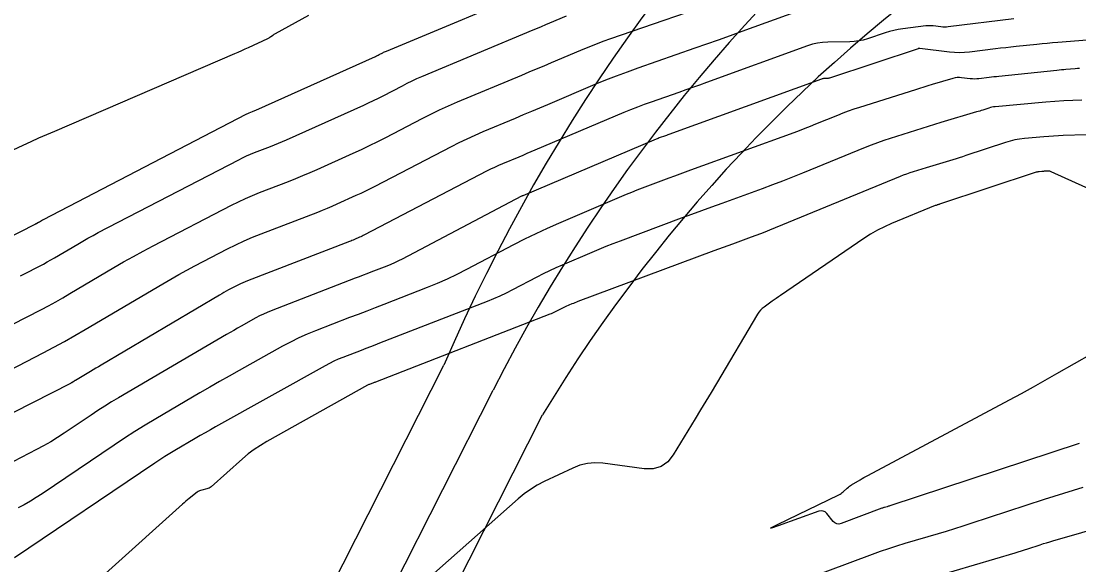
# Model space of a CAD drawing. Extents: x 658976 to 668726, y 639543 to 647196.
# Drawn here: x 662295 to 662390.8, y 642099.7 to 642148.9 of the extents above; entities that cross this region are included whole.
import ezdxf

# ---------------------------------------------------------------- set-up
doc = ezdxf.new("R2010")
doc.units = 0
for name, color, linetype in [('Ex_Major Contours', 7, 'Continuous'), ('Ex_Minor Contours', 7, 'Continuous'), ('R_Water', 7, 'Continuous')]:
    doc.layers.add(name, color=color, linetype=linetype)

msp = doc.modelspace()

# ---------------------------------------------------------------- linework, layer by layer
at = {"layer": 'Ex_Major Contours'}
for points in [[(662291.218, 642135.838), (662295.218, 642137.697), (662295.927, 642138.023), (662296.639, 642138.345), (662297.352, 642138.662), (662298.069, 642138.973), (662314.375, 642145.995), (662314.689, 642146.132), (662315.002, 642146.271), (662315.314, 642146.412), (662315.624, 642146.555), (662317.362, 642147.366), (662317.423, 642147.397), (662317.482, 642147.43), (662317.54, 642147.465), (662317.597, 642147.504), (662317.819, 642147.663), (662317.875, 642147.701), (662317.932, 642147.739), (662317.99, 642147.774), (662318.05, 642147.808), (662321.085, 642149.468)], [(662384.904, 642149.142), (662378.979, 642148.415), (662378.809, 642148.399), (662378.64, 642148.394), (662378.47, 642148.399), (662378.3, 642148.415), (662377.622, 642148.497), (662377.453, 642148.513), (662377.283, 642148.518), (662377.114, 642148.512), (662376.944, 642148.495), (662374.852, 642148.226), (662374.45, 642148.164), (662374.051, 642148.083), (662373.657, 642147.983), (662373.267, 642147.864), (662371.676, 642147.336), (662371.279, 642147.22), (662370.876, 642147.136), (662370.469, 642147.084), (662370.056, 642147.062), (662368.064, 642147.035), (662367.597, 642147.009), (662367.137, 642146.945), (662366.684, 642146.842), (662366.238, 642146.7), (662357.078, 642143.367), (662356.454, 642143.141), (662355.829, 642142.917), (662355.204, 642142.696), (662354.578, 642142.476), (662352.071, 642141.603), (662351.447, 642141.38), (662350.826, 642141.146), (662350.209, 642140.902), (662349.596, 642140.649), (662341.54, 642137.235), (662341.174, 642137.08), (662340.808, 642136.925), (662340.442, 642136.771), (662340.076, 642136.618), (662338.609, 642136.004), (662338.245, 642135.846), (662337.883, 642135.682), (662337.526, 642135.509), (662337.171, 642135.329), (662326.114, 642129.567), (662326.003, 642129.51), (662325.891, 642129.455), (662325.779, 642129.401), (662325.665, 642129.349), (662325.21, 642129.145), (662325.096, 642129.094), (662324.981, 642129.046), (662324.866, 642128.998), (662324.75, 642128.953), (662315.531, 642125.408), (662315.309, 642125.319), (662315.09, 642125.224), (662314.874, 642125.123), (662314.66, 642125.016), (662313.812, 642124.575), (662313.601, 642124.464), (662313.391, 642124.349), (662313.183, 642124.232), (662312.977, 642124.111), (662302.274, 642117.767), (662302.033, 642117.624), (662301.792, 642117.482), (662301.55, 642117.339), (662301.308, 642117.197), (662299.933, 642116.39), (662299.895, 642116.368), (662299.858, 642116.345), (662299.821, 642116.321), (662299.784, 642116.296), (662299.638, 642116.198), (662299.601, 642116.174), (662299.564, 642116.151), (662299.525, 642116.129), (662299.486, 642116.108), (662292.588, 642112.586)], [(662401.12, 642129.474), (662388.295, 642135.289), (662388.228, 642135.315), (662388.16, 642135.332), (662388.09, 642135.342), (662388.019, 642135.343), (662387.715, 642135.331), (662387.651, 642135.328), (662387.586, 642135.324), (662387.522, 642135.32), (662387.458, 642135.315), (662387.2, 642135.292), (662387.136, 642135.284), (662387.073, 642135.273), (662387.011, 642135.258), (662386.949, 642135.24), (662378.17, 642132.335), (662378.151, 642132.329), (662378.132, 642132.323), (662378.113, 642132.317), (662378.094, 642132.311), (662378.017, 642132.288), (662377.998, 642132.283), (662377.979, 642132.277), (662377.96, 642132.271), (662377.941, 642132.265), (662377.866, 642132.241), (662377.847, 642132.235), (662377.828, 642132.228), (662377.809, 642132.222), (662377.791, 642132.214), (662373.848, 642130.595), (662373.194, 642130.306), (662372.557, 642129.984), (662371.939, 642129.629), (662371.338, 642129.241), (662363.776, 642124.069), (662363.59, 642123.941), (662363.406, 642123.813), (662363.222, 642123.684), (662363.039, 642123.553), (662362.307, 642123.03), (662362.133, 642122.891), (662361.976, 642122.737), (662361.835, 642122.567), (662361.712, 642122.381), (662357.987, 642116.094), (662357.512, 642115.296), (662357.035, 642114.499), (662356.555, 642113.704), (662356.072, 642112.911), (662354.076, 642109.642), (662353.571, 642109.006), (662352.964, 642108.585), (662352.254, 642108.377), (662351.442, 642108.384), (662347.683, 642108.879), (662346.982, 642108.922), (662346.297, 642108.864), (662345.627, 642108.706), (662344.974, 642108.447), (662342.393, 642107.211), (662341.762, 642106.882), (662341.158, 642106.511), (662340.581, 642106.098), (662340.032, 642105.645), (662331.885, 642098.429)], [(662359.973, 642096.104), (662372.117, 642100.636), (662372.851, 642100.903), (662373.59, 642101.157), (662374.333, 642101.399), (662375.08, 642101.627), (662378.077, 642102.515), (662378.826, 642102.74), (662379.572, 642102.97), (662380.317, 642103.205), (662381.061, 642103.447), (662387.689, 642105.623), (662388.563, 642105.905), (662389.439, 642106.179), (662390.317, 642106.444), (662391.198, 642106.701)]]:
    msp.add_lwpolyline(points, dxfattribs=at)
at = {"layer": 'Ex_Minor Contours'}
for points in [[(662286.805, 642125.714), (662296.28, 642130.546), (662296.313, 642130.563), (662296.345, 642130.58), (662296.378, 642130.596), (662296.411, 642130.613), (662296.542, 642130.681), (662296.575, 642130.698), (662296.607, 642130.716), (662296.64, 642130.734), (662296.672, 642130.752), (662296.87, 642130.87), (662296.914, 642130.895), (662296.958, 642130.92), (662297.003, 642130.945), (662297.047, 642130.968), (662315.398, 642140.502), (662315.468, 642140.537), (662315.538, 642140.571), (662315.61, 642140.602), (662315.683, 642140.631), (662315.975, 642140.743), (662316.048, 642140.772), (662316.12, 642140.801), (662316.192, 642140.832), (662316.264, 642140.863), (662327.121, 642145.741), (662327.204, 642145.779), (662327.285, 642145.818), (662327.366, 642145.858), (662327.446, 642145.899), (662327.767, 642146.066), (662327.847, 642146.107), (662327.929, 642146.146), (662328.011, 642146.183), (662328.094, 642146.219), (662342.436, 642152.225)], [(662294.222, 642121.458), (662296.854, 642122.811), (662297.51, 642123.154), (662298.16, 642123.507), (662298.804, 642123.87), (662299.444, 642124.242), (662303.422, 642126.601), (662304.301, 642127.113), (662305.186, 642127.613), (662306.079, 642128.101), (662306.978, 642128.576), (662314.065, 642132.258), (662314.692, 642132.573), (662315.327, 642132.87), (662315.97, 642133.148), (662316.621, 642133.409), (662319.241, 642134.417), (662319.895, 642134.673), (662320.544, 642134.939), (662321.19, 642135.213), (662321.832, 642135.496), (662325.08, 642136.955), (662325.832, 642137.3), (662326.579, 642137.655), (662327.321, 642138.021), (662328.057, 642138.398), (662331.324, 642140.101), (662332.117, 642140.503), (662332.918, 642140.889), (662333.726, 642141.258), (662334.543, 642141.61), (662340.369, 642144.05), (662341.037, 642144.33), (662341.704, 642144.611), (662342.372, 642144.893), (662343.039, 642145.175), (662345.707, 642146.305), (662346.376, 642146.582), (662347.049, 642146.848), (662347.727, 642147.103), (662348.408, 642147.347), (662359.132, 642151.083)], [(662292.397, 642116.505), (662297.01, 642118.876), (662297.977, 642119.382), (662298.936, 642119.903), (662299.887, 642120.438), (662300.83, 642120.987), (662307.846, 642125.147), (662308.566, 642125.566), (662309.291, 642125.976), (662310.023, 642126.376), (662310.759, 642126.765), (662313.718, 642128.302), (662314.463, 642128.676), (662315.217, 642129.028), (662315.98, 642129.36), (662316.754, 642129.669), (662321.879, 642131.64), (662322.322, 642131.814), (662322.762, 642131.994), (662323.2, 642132.18), (662323.636, 642132.372), (662325.373, 642133.152), (662325.805, 642133.35), (662326.235, 642133.555), (662326.662, 642133.765), (662327.085, 642133.982), (662333.979, 642137.575), (662334.687, 642137.935), (662335.403, 642138.28), (662336.126, 642138.609), (662336.856, 642138.924), (662339.79, 642140.153), (662340.523, 642140.46), (662341.256, 642140.769), (662341.989, 642141.078), (662342.721, 642141.388), (662347.011, 642143.206), (662347.973, 642143.604), (662348.942, 642143.987), (662349.916, 642144.353), (662350.897, 642144.704), (662356.063, 642146.504), (662357.124, 642146.876), (662358.184, 642147.251), (662359.242, 642147.63), (662360.3, 642148.013), (662365.423, 642149.877)], [(662294.971, 642125.858), (662295.316, 642126.036), (662296.698, 642126.746), (662297.042, 642126.926), (662297.384, 642127.111), (662297.722, 642127.302), (662298.058, 642127.497), (662300.146, 642128.735), (662300.607, 642129.004), (662301.072, 642129.267), (662301.541, 642129.523), (662302.013, 642129.772), (662314.731, 642136.38), (662315.08, 642136.555), (662315.433, 642136.72), (662315.79, 642136.875), (662316.152, 642137.02), (662317.608, 642137.58), (662317.971, 642137.723), (662318.332, 642137.87), (662318.691, 642138.022), (662319.048, 642138.18), (662326.044, 642141.323), (662326.489, 642141.527), (662326.932, 642141.737), (662327.371, 642141.954), (662327.807, 642142.177), (662329.545, 642143.083), (662329.982, 642143.305), (662330.423, 642143.518), (662330.869, 642143.721), (662331.318, 642143.915), (662341.402, 642148.138), (662341.777, 642148.295), (662342.153, 642148.453), (662342.528, 642148.611), (662342.903, 642148.77), (662344.402, 642149.405)], [(662391.568, 642147.214), (662388.887, 642146.997), (662388.416, 642146.958), (662387.946, 642146.916), (662387.475, 642146.871), (662387.005, 642146.824), (662385.125, 642146.629), (662384.655, 642146.579), (662384.185, 642146.527), (662383.716, 642146.473), (662383.246, 642146.416), (662380.903, 642146.129), (662380.452, 642146.087), (662380, 642146.073), (662379.549, 642146.087), (662379.097, 642146.128), (662376.416, 642146.455), (662376.402, 642146.456), (662376.387, 642146.457), (662376.373, 642146.456), (662376.359, 642146.455), (662376.302, 642146.448), (662376.288, 642146.446), (662376.274, 642146.443), (662376.26, 642146.439), (662376.247, 642146.435), (662368.225, 642143.771), (662368.165, 642143.753), (662368.105, 642143.741), (662368.044, 642143.733), (662367.982, 642143.73), (662367.732, 642143.726), (662367.67, 642143.723), (662367.609, 642143.714), (662367.549, 642143.701), (662367.49, 642143.682), (662353.666, 642138.651), (662353.571, 642138.617), (662353.475, 642138.583), (662353.379, 642138.549), (662353.283, 642138.515), (662352.899, 642138.381), (662352.803, 642138.347), (662352.708, 642138.311), (662352.614, 642138.274), (662352.52, 642138.235), (662340.448, 642133.119), (662340.414, 642133.105), (662340.379, 642133.09), (662340.371, 642133.086), (662340.362, 642133.082), (662340.354, 642133.078), (662340.346, 642133.074), (662329.525, 642127.378), (662329.183, 642127.205), (662328.837, 642127.041), (662328.486, 642126.887), (662328.13, 642126.743), (662326.699, 642126.187), (662326.341, 642126.048), (662325.984, 642125.909), (662325.626, 642125.77), (662325.268, 642125.632), (662317.661, 642122.693), (662317.306, 642122.549), (662316.957, 642122.392), (662316.614, 642122.224), (662316.276, 642122.043), (662314.938, 642121.296), (662314.604, 642121.108), (662314.27, 642120.919), (662313.938, 642120.727), (662313.607, 642120.534), (662303.842, 642114.803), (662303.213, 642114.428), (662302.59, 642114.042), (662301.974, 642113.646), (662301.364, 642113.241), (662298.935, 642111.599), (662298.322, 642111.198), (662297.698, 642110.816), (662297.062, 642110.454), (662296.415, 642110.111), (662292.212, 642107.965)], [(662390.871, 642144.641), (662390.665, 642144.626), (662390.459, 642144.611), (662389.634, 642144.544), (662389.428, 642144.527), (662389.222, 642144.508), (662389.016, 642144.489), (662388.81, 642144.468), (662383.551, 642143.923), (662383.332, 642143.9), (662383.113, 642143.875), (662382.894, 642143.85), (662382.675, 642143.824), (662381.756, 642143.711), (662381.558, 642143.693), (662381.361, 642143.687), (662381.163, 642143.693), (662380.966, 642143.711), (662380.176, 642143.807), (662379.979, 642143.821), (662379.784, 642143.815), (662379.591, 642143.788), (662379.399, 642143.742), (662377.508, 642143.179), (662377.129, 642143.065), (662376.751, 642142.95), (662376.373, 642142.834), (662375.996, 642142.716), (662370.929, 642141.12), (662370.424, 642140.955), (662369.923, 642140.779), (662369.425, 642140.593), (662368.931, 642140.396), (662366.964, 642139.588), (662366.471, 642139.389), (662365.976, 642139.194), (662365.479, 642139.005), (662364.98, 642138.821), (662355.638, 642135.431), (662355.149, 642135.253), (662354.66, 642135.074), (662354.172, 642134.894), (662353.685, 642134.713), (662351.735, 642133.986), (662351.248, 642133.801), (662350.764, 642133.611), (662350.282, 642133.415), (662349.803, 642133.213), (662343.682, 642130.597), (662342.649, 642130.143), (662341.626, 642129.669), (662340.612, 642129.174), (662339.609, 642128.659), (662335.348, 642126.416), (662334.476, 642125.973), (662333.593, 642125.555), (662332.698, 642125.162), (662331.791, 642124.795), (662327.861, 642123.268), (662327.089, 642122.968), (662326.316, 642122.668), (662325.544, 642122.369), (662324.771, 642122.07), (662321.68, 642120.876), (662320.913, 642120.564), (662320.159, 642120.226), (662319.417, 642119.862), (662318.687, 642119.471), (662314.768, 642117.284), (662313.876, 642116.782), (662312.985, 642116.276), (662312.098, 642115.765), (662311.213, 642115.249), (662307.219, 642112.904), (662306.263, 642112.333), (662305.317, 642111.747), (662304.381, 642111.146), (662303.454, 642110.53), (662296.931, 642106.119), (662296.399, 642105.771), (662295.857, 642105.44), (662295.305, 642105.126), (662294.744, 642104.828)], [(662391.072, 642141.785), (662390.255, 642141.748), (662389.439, 642141.701), (662388.624, 642141.644), (662387.809, 642141.577), (662383.21, 642141.171), (662383.066, 642141.154), (662382.925, 642141.129), (662382.785, 642141.096), (662382.647, 642141.055), (662382.098, 642140.873), (662381.961, 642140.828), (662381.823, 642140.784), (662381.685, 642140.742), (662381.547, 642140.7), (662378.317, 642139.739), (662377.739, 642139.566), (662377.161, 642139.39), (662376.584, 642139.212), (662376.008, 642139.032), (662373.704, 642138.306), (662373.131, 642138.119), (662372.561, 642137.919), (662371.996, 642137.708), (662371.436, 642137.484), (662365.779, 642135.161), (662364.873, 642134.795), (662363.964, 642134.438), (662363.051, 642134.09), (662362.135, 642133.753), (662358.462, 642132.42), (662357.545, 642132.086), (662356.627, 642131.75), (662355.711, 642131.411), (662354.796, 642131.071), (662349.267, 642129.009), (662348.617, 642128.762), (662347.97, 642128.508), (662347.326, 642128.246), (662346.686, 642127.977), (662344.01, 642126.833), (662343.433, 642126.58), (662342.861, 642126.315), (662342.295, 642126.038), (662341.734, 642125.75), (662339.502, 642124.575), (662338.94, 642124.29), (662338.371, 642124.021), (662337.795, 642123.768), (662337.21, 642123.531), (662327.48, 642119.75), (662327.065, 642119.588), (662326.649, 642119.427), (662326.233, 642119.266), (662325.818, 642119.105), (662324.154, 642118.463), (662323.742, 642118.295), (662323.336, 642118.113), (662322.937, 642117.917), (662322.544, 642117.707), (662312.621, 642112.167), (662312.157, 642111.907), (662311.694, 642111.643), (662311.233, 642111.378), (662310.773, 642111.11), (662308.937, 642110.032), (662308.48, 642109.759), (662308.028, 642109.479), (662307.58, 642109.192), (662307.137, 642108.897), (662294.433, 642100.306)], [(662391.468, 642138.639), (662389.394, 642138.558), (662388.953, 642138.538), (662388.513, 642138.513), (662388.073, 642138.482), (662387.633, 642138.446), (662385.876, 642138.291), (662385.439, 642138.239), (662385.007, 642138.163), (662384.58, 642138.062), (662384.159, 642137.936), (662380.575, 642136.75), (662380.276, 642136.652), (662379.977, 642136.557), (662379.677, 642136.464), (662379.376, 642136.373), (662378.167, 642136.014), (662377.868, 642135.924), (662377.57, 642135.833), (662377.272, 642135.742), (662376.975, 642135.648), (662375.785, 642135.274), (662375.489, 642135.177), (662375.195, 642135.074), (662374.903, 642134.965), (662374.613, 642134.849), (662362.792, 642129.994), (662362.377, 642129.826), (662361.96, 642129.662), (662361.541, 642129.503), (662361.12, 642129.348), (662359.435, 642128.737), (662359.014, 642128.583), (662358.593, 642128.429), (662358.173, 642128.274), (662357.753, 642128.118), (662345.442, 642123.526), (662345.306, 642123.475), (662345.17, 642123.421), (662345.035, 642123.366), (662344.9, 642123.309), (662344.338, 642123.069), (662344.217, 642123.016), (662344.096, 642122.96), (662343.977, 642122.902), (662343.86, 642122.842), (662343.391, 642122.595), (662343.273, 642122.535), (662343.153, 642122.478), (662343.032, 642122.425), (662342.909, 642122.375), (662327.1, 642116.231), (662327.041, 642116.209), (662326.982, 642116.186), (662326.923, 642116.163), (662326.864, 642116.14), (662326.629, 642116.049), (662326.57, 642116.025), (662326.513, 642116), (662326.456, 642115.972), (662326.401, 642115.942), (662317.263, 642110.841), (662316.685, 642110.498), (662316.128, 642110.125), (662315.592, 642109.722), (662315.078, 642109.289), (662312.225, 642106.757), (662312.135, 642106.687), (662312.039, 642106.63), (662311.936, 642106.585), (662311.827, 642106.554), (662311.376, 642106.454), (662311.266, 642106.423), (662311.161, 642106.381), (662311.062, 642106.326), (662310.969, 642106.261), (662310.238, 642105.681), (662310.086, 642105.559), (662309.937, 642105.435), (662309.79, 642105.308), (662309.645, 642105.18), (662296.291, 642093.145)], [(662390.843, 642110.655), (662373.673, 642105.017), (662373.615, 642104.998), (662373.556, 642104.979), (662373.498, 642104.961), (662373.439, 642104.944), (662373.204, 642104.874), (662373.146, 642104.856), (662373.088, 642104.837), (662373.03, 642104.817), (662372.972, 642104.796), (662369.282, 642103.419), (662369.075, 642103.371), (662368.885, 642103.387), (662368.713, 642103.468), (662368.557, 642103.613), (662367.972, 642104.324), (662367.817, 642104.47), (662367.644, 642104.552), (662367.453, 642104.57), (662367.246, 642104.524), (662363.577, 642103.201), (662363.06, 642103.025), (662362.878, 642102.99), (662363.031, 642103.096), (662363.518, 642103.342), (662369.066, 642106.028), (662369.175, 642106.086), (662369.278, 642106.15), (662369.376, 642106.222), (662369.47, 642106.301), (662369.834, 642106.632), (662369.927, 642106.713), (662370.023, 642106.788), (662370.124, 642106.858), (662370.227, 642106.924), (662371.008, 642107.389), (662371.174, 642107.486), (662371.341, 642107.582), (662371.509, 642107.675), (662371.679, 642107.767), (662384.529, 642114.631), (662385.606, 642115.212), (662386.679, 642115.8), (662387.747, 642116.396), (662388.812, 642116.999), (662393.596, 642119.735)], [(662375.82, 642098.044), (662385.019, 642100.769), (662385.306, 642100.855), (662385.593, 642100.944), (662385.88, 642101.034), (662386.166, 642101.127), (662387.307, 642101.502), (662387.593, 642101.594), (662387.88, 642101.684), (662388.168, 642101.77), (662388.456, 642101.854), (662393.699, 642103.353)]]:
    msp.add_lwpolyline(points, dxfattribs=at)
at = {"layer": 'R_Water'}
for p, q in [((662216.726, 641887.882), (662333.311, 642117.775)), ((662221.186, 641885.621), (662337.771, 642115.514)), ((662225.645, 641883.359), (662342.23, 642113.252))]:
    msp.add_line(p, q, dxfattribs=at)
for centre, radius, start, end in [((662480.693, 642054.641), 160.334, 105.24685, 156.81084), ((662471.551, 642047.67), 150, 101.54523, 153.10921), ((662462.41, 642040.7), 140.382, 97.31659, 148.88058)]:
    msp.add_arc(centre, radius, start, end, dxfattribs=at)

doc.saveas('drawing.dxf')
